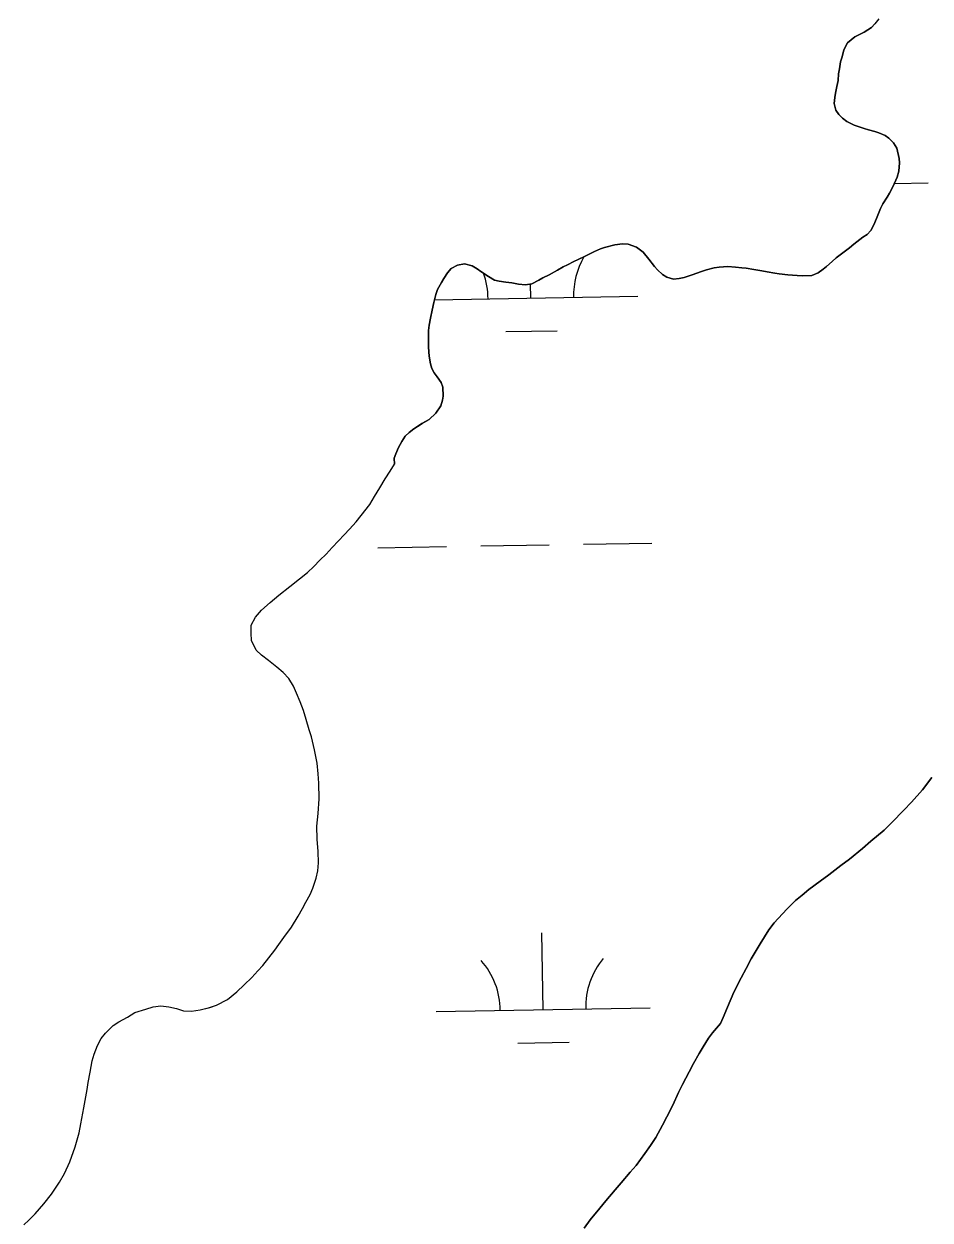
# Model space of a CAD drawing. Extents: x 3887375 to 3925618, y 296674 to 322633.
# Drawn here: x 3921616 to 3922040, y 312743 to 313302 of the extents above; entities that cross this region are included whole.
import ezdxf

# ---------------------------------------------------------------- set-up
doc = ezdxf.new("R2010")
doc.units = 0
doc.layers.add('V-TOPO-SHOR', color=7, linetype='Continuous')
doc.layers.add('V-WETL-SWMP', color=7, linetype='Continuous')

msp = doc.modelspace()

# ---------------------------------------------------------------- linework, layer by layer
at = {"layer": 'V-TOPO-SHOR'}
for points in [[(3922015.88, 313304.54), (3922014.1, 313302.11), (3922012.41, 313300.46), (3922008.99, 313298.28), (3922004.72, 313296.08), (3922001.32, 313293.29), (3921999.55, 313290.01), (3921998.73, 313286.74), (3921998.06, 313284.32), (3921997.5, 313281.05), (3921997.1, 313278.82), (3921996.96, 313275.72), (3921996.3, 313272.79), (3921995.65, 313269.78)], [(3921995.65, 313269.78), (3921995.33, 313267.72), (3921995.02, 313264.88), (3921995.74, 313261.79), (3921997.13, 313259.83), (3921998.87, 313258.05), (3922000.95, 313256.53), (3922004.4, 313254.84), (3922008.98, 313253.18), (3922011.04, 313252.6), (3922013.97, 313251.86), (3922015.96, 313251.19), (3922018.8, 313250.02), (3922020.62, 313248.75), (3922022.79, 313246.54), (3922024.28, 313244.07), (3922025.45, 313239.27), (3922025.56, 313237.21), (3922025.26, 313233.25), (3922024.43, 313230.41), (3922022.42, 313225.92), (3922020.91, 313223.07), (3922019.72, 313221.17), (3922017.78, 313217.97), (3922016.69, 313215.81), (3922015.35, 313212.79), (3922013.76, 313208.47), (3922012.08, 313205.53), (3922010.38, 313203.71), (3922008.42, 313202.4), (3922004.25, 313199.09), (3922002.2, 313197.52), (3921999.14, 313195.08), (3921995.98, 313192.73), (3921994.11, 313191.08), (3921991.48, 313188.73), (3921989.86, 313187.42), (3921987.47, 313185.76), (3921984.56, 313184.53), (3921980.44, 313184.31), (3921977.78, 313184.54), (3921973.39, 313184.83), (3921969.35, 313185.22), (3921967.28, 313185.62), (3921963.67, 313186.27), (3921961.17, 313186.76), (3921957.47, 313187.32), (3921953.94, 313187.88), (3921951.88, 313188.12), (3921948.87, 313188.43), (3921945.35, 313188.65), (3921941.22, 313188.43), (3921938.91, 313188.06), (3921935.31, 313187.16), (3921933.08, 313186.45), (3921928.64, 313184.77), (3921924.87, 313183.53), (3921922.64, 313183.07), (3921919.9, 313182.78), (3921916.88, 313183.78), (3921914.89, 313185.05), (3921912.55, 313187.17), (3921911.15, 313188.79), (3921908.45, 313192.11), (3921905.76, 313195.34), (3921902.64, 313197.8), (3921898.76, 313199.13), (3921896.09, 313199.36), (3921892.57, 313198.89), (3921887.78, 313197.63), (3921885.89, 313196.93), (3921883.07, 313195.69), (3921880.25, 313194.37), (3921878.37, 313193.32), (3921875.38, 313192), (3921873.33, 313191.03), (3921870.43, 313189.54), (3921868.46, 313188.57), (3921865.73, 313187), (3921861.8, 313184.81), (3921858.9, 313183.4), (3921857.02, 313182.26), (3921853.77, 313180.68), (3921850.86, 313180.13), (3921847.59, 313180.53), (3921844.49, 313181.01), (3921841.65, 313181.41), (3921838.56, 313181.89), (3921836.31, 313182.38), (3921833.55, 313183.98), (3921830, 313186.43), (3921828.18, 313187.7), (3921825.94, 313188.96), (3921822.23, 313190.04), (3921818.97, 313189.32), (3921816.07, 313187.74), (3921814.37, 313185.83), (3921812.6, 313183.15), (3921811.59, 313181.24), (3921809.73, 313177.96), (3921808.9, 313175.63)], [(3921808.9, 313175.63), (3921807.91, 313171.93), (3921807.18, 313168.31), (3921806.36, 313164.52), (3921805.79, 313161.34), (3921805.48, 313158.84), (3921805.43, 313154.98), (3921805.48, 313151.03), (3921805.78, 313146.73), (3921806.34, 313143.22), (3921806.96, 313141.08), (3921808.19, 313138.94), (3921809.5, 313137.15), (3921811.33, 313134.51), (3921812.21, 313132.29), (3921812.34, 313128.16), (3921811.94, 313126.18), (3921811.19, 313123.6), (3921808.91, 313120.22), (3921805.76, 313117.27), (3921802.43, 313115.34), (3921800.3, 313113.94), (3921798.6, 313112.89), (3921796.38, 313111.07), (3921794.6, 313109.33), (3921792.99, 313106.9), (3921791.39, 313104.14), (3921790.22, 313101.2), (3921789.47, 313099.13), (3921789.65, 313096.3)], [(3921743.77, 312989.26), (3921742.44, 312992.54), (3921740.21, 312996.12), (3921737.53, 312998.96), (3921734.56, 313001.35), (3921730.69, 313004.48), (3921727.42, 313007.03), (3921724.89, 313009.41), (3921722.81, 313013.89), (3921722.61, 313017.37), (3921722.68, 313021.07), (3921724.69, 313024.75), (3921727.38, 313028.06), (3921731.56, 313031.62), (3921735.58, 313035.04), (3921740.66, 313039.2), (3921745.14, 313042.77), (3921748.87, 313045.74), (3921751.85, 313048.41), (3921754.69, 313051.39), (3921757.68, 313054.21), (3921760.52, 313057.33), (3921763.5, 313060.46), (3921766.04, 313063.28), (3921768.58, 313065.96), (3921771.71, 313069.38), (3921773.96, 313072.35), (3921777.99, 313077.41), (3921780.23, 313081.28), (3921782.77, 313085.29), (3921785.17, 313089.46), (3921787.56, 313093.03), (3921789.65, 313096.3)], [(3921616.44, 312740.73), (3921618.68, 312742.96), (3921621.67, 312745.93), (3921625.7, 312750.54), (3921629.29, 312755), (3921633.02, 312760.66), (3921635.42, 312764.68), (3921637.96, 312770.18), (3921640.36, 312777.18), (3921642.31, 312783.73), (3921643.06, 312787.9), (3921644.42, 312795.49), (3921645.03, 312798.92), (3921645.93, 312803.98), (3921646.53, 312807.26), (3921647.44, 312812.03), (3921648.35, 312817.39), (3921649.24, 312820.52), (3921650.74, 312824.54), (3921652.54, 312827.81), (3921654.63, 312830.34), (3921658.21, 312833.9), (3921660.75, 312835.69), (3921664.78, 312837.76), (3921668.21, 312839.99), (3921673.43, 312841.62), (3921676.85, 312842.65), (3921680.43, 312843.1), (3921684.16, 312842.64), (3921687.73, 312841.89), (3921691, 312840.84), (3921694.73, 312840.68), (3921698.75, 312841.27), (3921703.23, 312842.3), (3921706.35, 312843.48), (3921711.58, 312846.01), (3921715.9, 312849.72), (3921719.34, 312852.99), (3921722.92, 312856.41), (3921725.76, 312859.53), (3921728, 312861.91), (3921730.84, 312865.48), (3921733.68, 312869.2), (3921735.47, 312871.73), (3921737.86, 312875), (3921741.45, 312879.91), (3921744.58, 312884.97), (3921746.53, 312888.54), (3921748.17, 312891.52), (3921750.12, 312895.09), (3921751.47, 312898.06), (3921752.97, 312902.83), (3921753.72, 312906.25), (3921754.03, 312909.98), (3921753.89, 312915.19), (3921753.45, 312921), (3921753.32, 312927.11), (3921753.93, 312933.07), (3921754.39, 312939.92), (3921754.25, 312947.22), (3921753.97, 312951.54), (3921753.38, 312956.61), (3921752.2, 312962.72), (3921750.88, 312968.83), (3921749.69, 312972.11), (3921748.36, 312977.03), (3921747.03, 312981.21), (3921745.55, 312985.23), (3921743.77, 312989.26)], [(3921878.27, 312739.16), (3921881.03, 312743.14), (3921885.46, 312748.47), (3921888.37, 312751.94), (3921892.66, 312757.12), (3921895.56, 312760.41), (3921899.69, 312765.4), (3921902.44, 312768.51), (3921906.6, 312774.05), (3921909.21, 312777.83), (3921911.65, 312781.61), (3921914.87, 312787.36), (3921916.86, 312791.3), (3921919.62, 312796.72), (3921922.23, 312802.54), (3921924.22, 312806.32), (3921927.28, 312812.2), (3921929.31, 312816.1), (3921931.91, 312820.88), (3921933.75, 312824.02), (3921936.38, 312828.04), (3921938.21, 312830.42), (3921941.89, 312834.84), (3921943.11, 312837.73), (3921945.11, 312842.46), (3921948.17, 312849.47), (3921951.54, 312856.17), (3921953.84, 312860.6), (3921956.29, 312865.01), (3921960.43, 312872.02), (3921964.56, 312878.57), (3921967.01, 312881.92), (3921970.83, 312886.19), (3921973.12, 312888.47), (3921976.95, 312892.28), (3921980, 312894.86), (3921983.21, 312897.45), (3921988.41, 312901.41), (3921992.54, 312904.29), (3921998.19, 312908.71), (3922002.16, 312911.6), (3922008.28, 312916.62), (3922012.1, 312920.12), (3922018.36, 312925.29), (3922022.03, 312928.79), (3922027.54, 312934.58), (3922031.21, 312938.39), (3922036.25, 312944.02), (3922040.69, 312949.81)]]:
    msp.add_lwpolyline(points, dxfattribs=at)
at = {"layer": 'V-WETL-SWMP'}
for p, q in [((3922004.72, 313296.08), (3922008.99, 313298.28)), ((3922008.99, 313298.28), (3922012.41, 313300.46)), ((3922012.41, 313300.46), (3922014.1, 313302.11)), ((3921999.55, 313290.01), (3922001.32, 313293.29)), ((3922001.32, 313293.29), (3922004.72, 313296.08)), ((3921998.06, 313284.33), (3921998.73, 313286.74)), ((3921998.73, 313286.74), (3921999.55, 313290.01)), ((3921997.5, 313281.05), (3921998.06, 313284.33)), ((3921996.3, 313272.79), (3921996.96, 313275.72)), ((3921996.96, 313275.72), (3921997.1, 313278.82)), ((3921997.1, 313278.82), (3921997.5, 313281.05)), ((3921995.65, 313269.78), (3921996.3, 313272.79)), ((3921995.02, 313264.88), (3921995.33, 313267.72)), ((3921995.74, 313261.79), (3921995.02, 313264.88)), ((3921995.33, 313267.72), (3921995.65, 313269.78)), ((3921997.13, 313259.83), (3921995.74, 313261.79)), ((3921998.87, 313258.05), (3921997.13, 313259.83)), ((3922000.95, 313256.52), (3921998.87, 313258.05)), ((3922004.4, 313254.84), (3922000.95, 313256.52)), ((3922008.98, 313253.18), (3922004.4, 313254.84)), ((3922011.04, 313252.6), (3922008.98, 313253.18)), ((3922013.97, 313251.86), (3922011.04, 313252.6)), ((3922015.96, 313251.19), (3922013.97, 313251.86)), ((3922018.8, 313250.02), (3922015.96, 313251.19)), ((3922020.62, 313248.75), (3922018.8, 313250.02)), ((3922022.79, 313246.54), (3922020.62, 313248.75)), ((3922024.28, 313244.07), (3922022.79, 313246.54)), ((3922025.45, 313239.27), (3922024.28, 313244.07)), ((3922025.26, 313233.25), (3922025.56, 313237.21)), ((3922025.56, 313237.21), (3922025.45, 313239.27)), ((3922024.43, 313230.41), (3922025.26, 313233.25)), ((3922020.9, 313223.07), (3922022.42, 313225.92)), ((3922022.42, 313225.92), (3922024.43, 313230.41)), ((3922023.17, 313227.59), (3922038.97, 313227.86)), ((3922017.78, 313217.97), (3922019.72, 313221.17)), ((3922019.72, 313221.17), (3922020.9, 313223.07)), ((3922015.35, 313212.79), (3922016.69, 313215.81)), ((3922016.69, 313215.81), (3922017.78, 313217.97)), ((3922012.08, 313205.53), (3922013.76, 313208.47)), ((3922013.76, 313208.47), (3922015.35, 313212.79)), ((3922008.42, 313202.4), (3922010.38, 313203.71)), ((3922010.38, 313203.71), (3922012.08, 313205.53)), ((3921885.89, 313196.93), (3921887.78, 313197.63)), ((3921887.78, 313197.63), (3921892.57, 313198.89)), ((3921892.57, 313198.89), (3921896.09, 313199.36)), ((3921896.09, 313199.36), (3921898.75, 313199.13)), ((3921898.75, 313199.13), (3921902.64, 313197.8)), ((3921902.64, 313197.8), (3921905.75, 313195.34)), ((3921999.14, 313195.08), (3922002.2, 313197.52)), ((3922002.2, 313197.52), (3922004.25, 313199.09)), ((3922004.25, 313199.09), (3922008.42, 313202.4)), ((3921873.33, 313191.03), (3921875.38, 313192)), ((3921875.38, 313192), (3921878.37, 313193.32)), ((3921878.37, 313193.32), (3921880.25, 313194.37)), ((3921880.25, 313194.37), (3921883.07, 313195.69)), ((3921883.07, 313195.69), (3921885.89, 313196.93)), ((3921905.75, 313195.34), (3921908.45, 313192.11)), ((3921908.45, 313192.11), (3921911.15, 313188.79)), ((3921994.11, 313191.08), (3921995.98, 313192.73)), ((3921995.98, 313192.73), (3921999.14, 313195.08)), ((3921814.37, 313185.83), (3921816.07, 313187.74)), ((3921816.07, 313187.74), (3921818.97, 313189.32)), ((3921818.97, 313189.32), (3921822.23, 313190.04)), ((3921822.23, 313190.04), (3921825.93, 313188.96)), ((3921825.93, 313188.96), (3921828.18, 313187.7)), ((3921828.18, 313187.7), (3921830, 313186.43)), ((3921830, 313186.43), (3921833.55, 313183.98)), ((3921861.8, 313184.8), (3921865.73, 313187)), ((3921865.73, 313187), (3921868.46, 313188.57)), ((3921868.46, 313188.57), (3921870.43, 313189.54)), ((3921870.43, 313189.54), (3921873.33, 313191.03)), ((3921911.15, 313188.79), (3921912.55, 313187.17)), ((3921912.55, 313187.17), (3921914.89, 313185.05)), ((3921928.64, 313184.77), (3921933.08, 313186.45)), ((3921933.08, 313186.45), (3921935.31, 313187.16)), ((3921935.31, 313187.16), (3921938.91, 313188.06)), ((3921938.91, 313188.06), (3921941.22, 313188.43)), ((3921941.22, 313188.43), (3921945.35, 313188.65)), ((3921945.35, 313188.65), (3921948.87, 313188.43)), ((3921948.87, 313188.43), (3921951.88, 313188.12)), ((3921951.88, 313188.12), (3921953.94, 313187.88)), ((3921953.94, 313187.88), (3921957.47, 313187.32)), ((3921957.47, 313187.32), (3921961.17, 313186.76)), ((3921961.17, 313186.76), (3921963.67, 313186.27)), ((3921963.67, 313186.27), (3921967.28, 313185.62)), ((3921987.47, 313185.76), (3921989.86, 313187.42)), ((3921989.86, 313187.42), (3921991.47, 313188.73)), ((3921991.47, 313188.73), (3921994.11, 313191.08)), ((3921809.73, 313177.96), (3921811.59, 313181.24)), ((3921811.59, 313181.24), (3921812.6, 313183.15)), ((3921812.6, 313183.15), (3921814.37, 313185.83)), ((3921833.55, 313183.98), (3921836.31, 313182.38)), ((3921836.31, 313182.38), (3921838.55, 313181.89)), ((3921838.55, 313181.89), (3921841.65, 313181.41)), ((3921841.65, 313181.41), (3921844.49, 313181.01)), ((3921844.49, 313181.01), (3921847.59, 313180.53)), ((3921847.59, 313180.53), (3921850.86, 313180.13)), ((3921850.86, 313180.13), (3921853.77, 313180.68)), ((3921853.28, 313173.93), (3921853.17, 313180.57)), ((3921853.77, 313180.68), (3921857.02, 313182.26)), ((3921857.02, 313182.26), (3921858.9, 313183.4)), ((3921858.9, 313183.4), (3921861.8, 313184.8)), ((3921914.89, 313185.05), (3921916.88, 313183.78)), ((3921916.88, 313183.78), (3921919.9, 313182.78)), ((3921919.9, 313182.78), (3921922.64, 313183.07)), ((3921922.64, 313183.07), (3921924.87, 313183.52)), ((3921924.87, 313183.52), (3921928.64, 313184.77)), ((3921967.28, 313185.62), (3921969.35, 313185.22)), ((3921969.35, 313185.22), (3921973.39, 313184.83)), ((3921973.39, 313184.83), (3921977.78, 313184.54)), ((3921977.78, 313184.54), (3921980.44, 313184.31)), ((3921980.44, 313184.31), (3921984.56, 313184.53)), ((3921984.56, 313184.53), (3921987.47, 313185.76)), ((3921807.91, 313171.93), (3921808.9, 313175.63)), ((3921808.9, 313175.63), (3921809.73, 313177.96)), ((3921807.18, 313168.31), (3921807.91, 313171.93)), ((3921808.24, 313173.15), (3921903.27, 313174.79)), ((3921805.79, 313161.34), (3921806.36, 313164.52)), ((3921806.36, 313164.52), (3921807.18, 313168.31)), ((3921805.43, 313154.98), (3921805.48, 313158.84)), ((3921805.48, 313158.84), (3921805.79, 313161.34)), ((3921841.55, 313158.29), (3921865.54, 313158.7)), ((3921805.48, 313151.03), (3921805.43, 313154.98)), ((3921805.78, 313146.73), (3921805.48, 313151.03)), ((3921806.34, 313143.22), (3921805.78, 313146.73)), ((3921806.96, 313141.08), (3921806.34, 313143.22)), ((3921808.19, 313138.94), (3921806.96, 313141.08)), ((3921809.5, 313137.15), (3921808.19, 313138.94)), ((3921811.33, 313134.51), (3921809.5, 313137.15)), ((3921812.21, 313132.29), (3921811.33, 313134.51)), ((3921812.35, 313128.16), (3921812.21, 313132.29)), ((3921811.19, 313123.6), (3921811.94, 313126.18)), ((3921811.94, 313126.18), (3921812.35, 313128.16)), ((3921805.76, 313117.27), (3921808.91, 313120.22)), ((3921808.91, 313120.22), (3921811.19, 313123.6)), ((3921798.6, 313112.89), (3921800.3, 313113.94)), ((3921800.3, 313113.94), (3921802.44, 313115.34)), ((3921802.44, 313115.34), (3921805.76, 313117.27)), ((3921792.99, 313106.9), (3921794.6, 313109.33)), ((3921794.6, 313109.33), (3921796.38, 313111.07)), ((3921796.38, 313111.07), (3921798.6, 313112.89)), ((3921790.22, 313101.2), (3921791.39, 313104.14)), ((3921791.39, 313104.14), (3921792.99, 313106.9)), ((3921789.47, 313099.13), (3921790.22, 313101.2)), ((3921789.65, 313096.3), (3921789.47, 313099.13)), ((3921785.17, 313089.46), (3921787.56, 313093.03)), ((3921787.56, 313093.03), (3921789.65, 313096.3)), ((3921782.77, 313085.29), (3921785.17, 313089.46)), ((3921777.99, 313077.41), (3921780.23, 313081.28)), ((3921780.23, 313081.28), (3921782.77, 313085.29)), ((3921773.96, 313072.35), (3921777.99, 313077.41)), ((3921768.58, 313065.96), (3921771.71, 313069.38)), ((3921771.71, 313069.38), (3921773.96, 313072.35)), ((3921763.5, 313060.46), (3921766.04, 313063.28)), ((3921766.04, 313063.28), (3921768.58, 313065.96)), ((3921760.52, 313057.33), (3921763.5, 313060.46)), ((3921781.86, 313057.25), (3921813.86, 313057.8)), ((3921829.86, 313058.08), (3921861.85, 313058.63)), ((3921877.85, 313058.9), (3921909.85, 313059.45)), ((3921754.69, 313051.39), (3921757.68, 313054.21)), ((3921757.68, 313054.21), (3921760.52, 313057.33)), ((3921748.87, 313045.74), (3921751.85, 313048.41)), ((3921751.85, 313048.41), (3921754.69, 313051.39)), ((3921740.66, 313039.2), (3921745.14, 313042.77)), ((3921745.14, 313042.77), (3921748.87, 313045.74)), ((3921735.59, 313035.04), (3921740.66, 313039.2)), ((3921727.38, 313028.05), (3921731.56, 313031.62)), ((3921731.56, 313031.62), (3921735.59, 313035.04)), ((3921722.68, 313021.07), (3921724.69, 313024.75)), ((3921724.69, 313024.75), (3921727.38, 313028.05)), ((3921722.61, 313017.37), (3921722.68, 313021.07)), ((3921722.81, 313013.89), (3921722.61, 313017.37)), ((3921724.89, 313009.41), (3921722.81, 313013.89)), ((3921727.42, 313007.02), (3921724.89, 313009.41)), ((3921730.69, 313004.48), (3921727.42, 313007.02)), ((3921734.56, 313001.35), (3921730.69, 313004.48)), ((3921737.53, 312998.96), (3921734.56, 313001.35)), ((3921740.21, 312996.12), (3921737.53, 312998.96)), ((3921742.44, 312992.54), (3921740.21, 312996.12)), ((3921743.77, 312989.26), (3921742.44, 312992.54)), ((3921745.55, 312985.23), (3921743.77, 312989.26)), ((3921747.03, 312981.21), (3921745.55, 312985.23)), ((3921748.36, 312977.03), (3921747.03, 312981.21)), ((3921749.69, 312972.11), (3921748.36, 312977.03)), ((3921750.88, 312968.83), (3921749.69, 312972.11)), ((3921752.2, 312962.72), (3921750.88, 312968.83)), ((3921753.38, 312956.61), (3921752.2, 312962.72)), ((3921753.97, 312951.54), (3921753.38, 312956.61)), ((3921754.25, 312947.22), (3921753.97, 312951.54)), ((3921754.39, 312939.92), (3921754.25, 312947.22)), ((3922040.69, 312949.81), (3922036.25, 312944.02)), ((3922036.25, 312944.02), (3922031.21, 312938.39)), ((3921753.93, 312933.07), (3921754.39, 312939.92)), ((3922027.54, 312934.58), (3922022.03, 312928.79)), ((3922031.21, 312938.39), (3922027.54, 312934.58)), ((3921753.32, 312927.11), (3921753.93, 312933.07)), ((3921753.45, 312921), (3921753.32, 312927.11)), ((3922018.36, 312925.29), (3922012.1, 312920.12)), ((3922022.03, 312928.79), (3922018.36, 312925.29)), ((3921753.89, 312915.19), (3921753.45, 312921)), ((3922012.1, 312920.12), (3922008.28, 312916.62)), ((3921754.03, 312909.98), (3921753.89, 312915.19)), ((3922008.28, 312916.62), (3922002.16, 312911.6)), ((3921753.72, 312906.25), (3921754.03, 312909.98)), ((3921998.19, 312908.71), (3921992.54, 312904.3)), ((3922002.16, 312911.6), (3921998.19, 312908.71)), ((3921751.47, 312898.06), (3921752.97, 312902.83)), ((3921752.97, 312902.83), (3921753.72, 312906.25)), ((3921988.41, 312901.41), (3921983.21, 312897.45)), ((3921992.54, 312904.3), (3921988.41, 312901.41)), ((3921750.12, 312895.09), (3921751.47, 312898.06)), ((3921983.21, 312897.45), (3921980, 312894.86)), ((3921746.53, 312888.54), (3921748.18, 312891.52)), ((3921748.18, 312891.52), (3921750.12, 312895.09)), ((3921976.95, 312892.28), (3921973.12, 312888.47)), ((3921980, 312894.86), (3921976.95, 312892.28)), ((3921741.45, 312879.91), (3921744.58, 312884.97)), ((3921744.58, 312884.97), (3921746.53, 312888.54)), ((3921970.83, 312886.19), (3921967.01, 312881.92)), ((3921973.12, 312888.47), (3921970.83, 312886.19)), ((3921737.86, 312875), (3921741.45, 312879.91)), ((3921964.56, 312878.57), (3921960.43, 312872.02)), ((3921967.01, 312881.92), (3921964.56, 312878.57)), ((3921735.47, 312871.73), (3921737.86, 312875)), ((3921858.99, 312841.3), (3921858.37, 312877.3)), ((3921730.84, 312865.48), (3921733.68, 312869.2)), ((3921733.68, 312869.2), (3921735.47, 312871.73)), ((3921960.43, 312872.02), (3921956.29, 312865.01)), ((3921725.76, 312859.53), (3921728, 312861.91)), ((3921728, 312861.91), (3921730.84, 312865.48)), ((3921956.29, 312865.01), (3921953.84, 312860.59)), ((3921719.34, 312852.99), (3921722.92, 312856.41)), ((3921722.92, 312856.41), (3921725.76, 312859.53)), ((3921951.54, 312856.17), (3921948.17, 312849.47)), ((3921953.84, 312860.59), (3921951.54, 312856.17)), ((3921715.9, 312849.72), (3921719.34, 312852.99)), ((3921706.35, 312843.48), (3921711.58, 312846.01)), ((3921711.58, 312846.01), (3921715.9, 312849.72)), ((3921948.17, 312849.47), (3921945.11, 312842.46)), ((3921664.78, 312837.76), (3921668.21, 312839.99)), ((3921668.21, 312839.99), (3921673.43, 312841.62)), ((3921673.43, 312841.62), (3921676.85, 312842.65)), ((3921676.85, 312842.65), (3921680.43, 312843.09)), ((3921680.43, 312843.09), (3921684.16, 312842.64)), ((3921684.16, 312842.64), (3921687.73, 312841.89)), ((3921687.73, 312841.89), (3921691, 312840.84)), ((3921691, 312840.84), (3921694.73, 312840.68)), ((3921694.73, 312840.68), (3921698.75, 312841.27)), ((3921698.75, 312841.27), (3921703.22, 312842.3)), ((3921703.22, 312842.3), (3921706.35, 312843.48)), ((3921809, 312840.44), (3921908.98, 312842.16)), ((3921945.11, 312842.46), (3921943.11, 312837.73)), ((3921654.63, 312830.34), (3921658.21, 312833.9)), ((3921658.21, 312833.9), (3921660.75, 312835.69)), ((3921660.75, 312835.69), (3921664.78, 312837.76)), ((3921941.89, 312834.84), (3921938.21, 312830.42)), ((3921943.11, 312837.73), (3921941.89, 312834.84)), ((3921652.54, 312827.81), (3921654.63, 312830.34)), ((3921938.21, 312830.42), (3921936.38, 312828.04)), ((3921649.24, 312820.51), (3921650.74, 312824.53)), ((3921650.74, 312824.53), (3921652.54, 312827.81)), ((3921847.26, 312825.67), (3921871.25, 312826.08)), ((3921933.75, 312824.02), (3921931.91, 312820.89)), ((3921936.38, 312828.04), (3921933.75, 312824.02)), ((3921647.44, 312812.03), (3921648.34, 312817.39)), ((3921648.34, 312817.39), (3921649.24, 312820.51)), ((3921931.91, 312820.89), (3921929.31, 312816.1)), ((3921646.53, 312807.26), (3921647.44, 312812.03)), ((3921927.28, 312812.2), (3921924.22, 312806.32)), ((3921929.31, 312816.1), (3921927.28, 312812.2)), ((3921645.93, 312803.98), (3921646.53, 312807.26)), ((3921924.22, 312806.32), (3921922.23, 312802.54)), ((3921645.03, 312798.92), (3921645.93, 312803.98)), ((3921922.23, 312802.54), (3921919.62, 312796.72)), ((3921643.06, 312787.9), (3921644.42, 312795.5)), ((3921644.42, 312795.5), (3921645.03, 312798.92)), ((3921919.62, 312796.72), (3921916.86, 312791.3)), ((3921916.86, 312791.3), (3921914.87, 312787.36)), ((3921640.36, 312777.18), (3921642.31, 312783.73)), ((3921642.31, 312783.73), (3921643.06, 312787.9)), ((3921914.87, 312787.36), (3921911.66, 312781.61)), ((3921911.66, 312781.61), (3921909.21, 312777.83)), ((3921637.96, 312770.18), (3921640.36, 312777.18)), ((3921906.6, 312774.05), (3921902.44, 312768.51)), ((3921909.21, 312777.83), (3921906.6, 312774.05)), ((3921635.42, 312764.68), (3921637.96, 312770.18)), ((3921902.44, 312768.51), (3921899.69, 312765.4)), ((3921633.02, 312760.66), (3921635.42, 312764.68)), ((3921899.69, 312765.4), (3921895.56, 312760.41)), ((3921629.29, 312755.01), (3921633.02, 312760.66)), ((3921892.65, 312757.12), (3921888.37, 312751.95)), ((3921895.56, 312760.41), (3921892.65, 312757.12)), ((3921621.67, 312745.93), (3921625.7, 312750.54)), ((3921625.7, 312750.54), (3921629.29, 312755.01)), ((3921888.37, 312751.95), (3921885.46, 312748.47)), ((3921618.68, 312742.96), (3921621.67, 312745.93)), ((3921885.46, 312748.47), (3921881.03, 312743.15)), ((3921881.03, 312743.15), (3921878.27, 312739.16))]:
    msp.add_line(p, q, dxfattribs=at)
for centre, start, end in [((3921908.51, 313175.35), 149.5557, 181.7552), ((3921798.04, 313173.45), 0.2115, 20.2811), ((3921803.75, 312840.83), 0.2115, 41.7552), ((3921914.22, 312842.72), 140.2115, 181.7552)]:
    msp.add_arc(centre, 35.25, start, end, dxfattribs=at)

doc.saveas('drawing.dxf')
